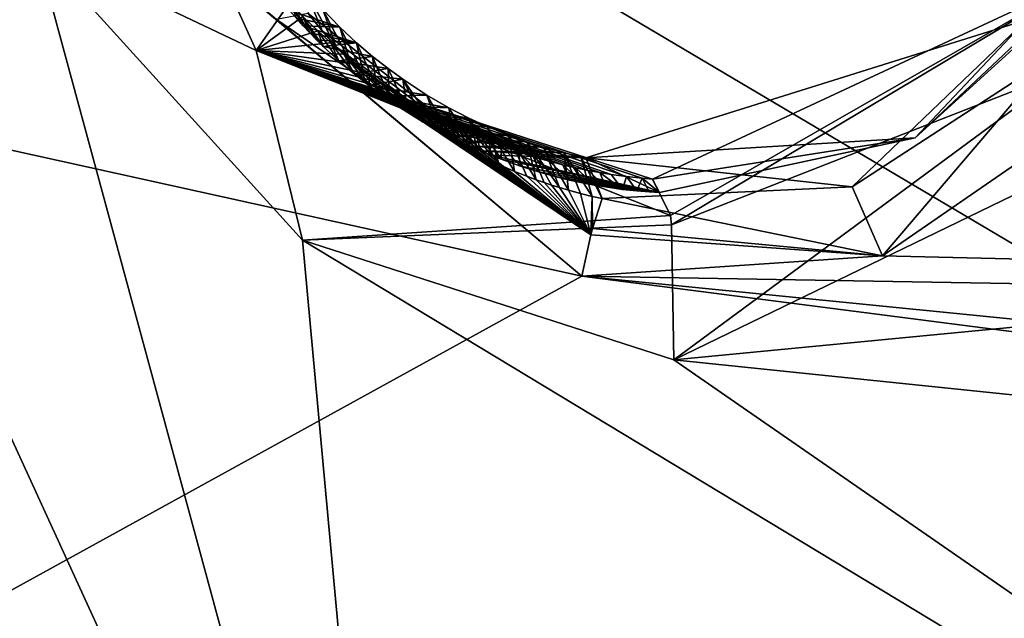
# Model space of a CAD drawing. Header units: millimetres. Extents: x -147 to 294, y -82 to 275.
# Tile 419 of 609: x 187.16 to 191.49, y 223.59 to 226.22. Entities that reach past the tile are written whole.
import ezdxf

# ---------------------------------------------------------------- set-up
doc = ezdxf.new("R2010")
doc.units = ezdxf.units.MM
doc.header["$LTSCALE"] = 67.506716
for name, color, linetype in [('1606', 7, 'CONTINUOUS'), ('2223', 7, 'CONTINUOUS'), ('2513', 7, 'CONTINUOUS'), ('2514', 7, 'CONTINUOUS'), ('2515', 7, 'CONTINUOUS'), ('2516', 7, 'CONTINUOUS'), ('2517', 7, 'CONTINUOUS'), ('2518', 7, 'CONTINUOUS'), ('2519', 7, 'CONTINUOUS'), ('2520', 7, 'CONTINUOUS'), ('2521', 7, 'CONTINUOUS'), ('557', 7, 'CONTINUOUS'), ('841', 7, 'CONTINUOUS')]:
    doc.layers.add(name, color=color, linetype=linetype)

msp = doc.modelspace()

# ---------------------------------------------------------------- linework, layer by layer
at = {"layer": '1606', "linetype": 'CONTINUOUS'}
for points in [[(184.6825, 229.706, -10.0828), (188.8277, 220.6561, -11.2249), (186.0377, 219.2965, -11.8938), (184.6825, 229.706, -10.0828)], [(188.8277, 220.6561, -11.2249), (184.6825, 229.706, -10.0828), (187.2292, 226.5483, -10.3037), (188.8277, 220.6561, -11.2249)], [(188.4044, 225.2498, -10.3883), (188.8277, 220.6561, -11.2249), (187.2292, 226.5483, -10.3037), (188.4044, 225.2498, -10.3883)], [(190.0397, 224.723, -10.2784), (192.785, 226.0554, -9.7138), (198.1838, 225.5066, -9.2913), (190.0397, 224.723, -10.2784)], [(190.0397, 224.723, -10.2784), (198.1838, 225.5066, -9.2913), (195.4455, 224.1642, -9.7825), (190.0397, 224.723, -10.2784)], [(188.8277, 220.6561, -11.2249), (188.4044, 225.2498, -10.3883), (195.2733, 221.0993, -10.3831), (188.8277, 220.6561, -11.2249)], [(188.4044, 225.2498, -10.3883), (190.0397, 224.723, -10.2784), (195.2733, 221.0993, -10.3831), (188.4044, 225.2498, -10.3883)], [(195.2733, 221.0993, -10.3831), (190.0397, 224.723, -10.2784), (195.4455, 224.1642, -9.7825), (195.2733, 221.0993, -10.3831)]]:
    msp.add_3dface(points, dxfattribs=at)
at = {"layer": '2223', "linetype": 'CONTINUOUS'}
for points in [[(181.2966, 226.9352, -8.747), (180.2989, 219.9516, -10.2986), (189.6346, 225.0918, -7.9032), (181.2966, 226.9352, -8.747)], [(181.2966, 226.9352, -8.747), (189.6346, 225.0918, -7.9032), (187.8129, 226.6234, -7.8539), (181.2966, 226.9352, -8.747)], [(190.958, 225.1816, -7.7273), (208.2003, 224.7735, -6.4887), (191.9168, 225.8419, -7.4975), (190.958, 225.1816, -7.7273)], [(189.6346, 225.0918, -7.9032), (208.2003, 224.7735, -6.4887), (190.958, 225.1816, -7.7273), (189.6346, 225.0918, -7.9032)], [(189.6346, 225.0918, -7.9032), (180.2989, 219.9516, -10.2986), (197.2541, 224.1102, -7.2763), (189.6346, 225.0918, -7.9032)], [(208.2003, 224.7735, -6.4887), (189.6346, 225.0918, -7.9032), (198.5416, 224.2032, -7.1503), (208.2003, 224.7735, -6.4887)], [(198.5416, 224.2032, -7.1503), (189.6346, 225.0918, -7.9032), (197.2541, 224.1102, -7.2763), (198.5416, 224.2032, -7.1503)], [(197.2541, 224.1102, -7.2763), (180.2989, 219.9516, -10.2986), (196.2674, 223.4307, -7.4902), (197.2541, 224.1102, -7.2763)]]:
    msp.add_3dface(points, dxfattribs=at)
at = {"layer": '2513', "linetype": 'CONTINUOUS'}
for points in [[(190.8247, 225.4851, -7.9513), (190.958, 225.1816, -7.7273), (191.705, 226.0572, -7.7236), (190.8247, 225.4851, -7.9513)], [(190.958, 225.1816, -7.7273), (191.9168, 225.8419, -7.4975), (191.705, 226.0572, -7.7236), (190.958, 225.1816, -7.7273)], [(189.7242, 225.4332, -8.128), (190.958, 225.1816, -7.7273), (190.8247, 225.4851, -7.9513), (189.7242, 225.4332, -8.128)], [(189.681, 225.3019, -7.94), (190.958, 225.1816, -7.7273), (189.7242, 225.4332, -8.128), (189.681, 225.3019, -7.94)], [(189.674, 225.2741, -7.9248), (190.958, 225.1816, -7.7273), (189.681, 225.3019, -7.94), (189.674, 225.2741, -7.9248)], [(189.6346, 225.0918, -7.9032), (190.958, 225.1816, -7.7273), (189.674, 225.2741, -7.9248), (189.6346, 225.0918, -7.9032)]]:
    msp.add_3dface(points, dxfattribs=at)
at = {"layer": '2514', "linetype": 'CONTINUOUS'}
for points in [[(187.8129, 226.6234, -7.8539), (189.6346, 225.0918, -7.9032), (188.2903, 226.2214, -7.9619), (187.8129, 226.6234, -7.8539)], [(188.2903, 226.2214, -7.9619), (189.674, 225.2741, -7.9248), (188.4298, 226.249, -8.1902), (188.2903, 226.2214, -7.9619)], [(188.4298, 226.249, -8.1902), (189.674, 225.2741, -7.9248), (188.4912, 226.1725, -8.1937), (188.4298, 226.249, -8.1902)], [(189.6346, 225.0918, -7.9032), (189.674, 225.2741, -7.9248), (188.2903, 226.2214, -7.9619), (189.6346, 225.0918, -7.9032)], [(188.4912, 226.1725, -8.1937), (189.674, 225.2741, -7.9248), (188.5529, 226.1024, -8.196), (188.4912, 226.1725, -8.1937)], [(188.5529, 226.1024, -8.196), (189.674, 225.2741, -7.9248), (188.6137, 226.0388, -8.1974), (188.5529, 226.1024, -8.196)], [(188.6137, 226.0388, -8.1974), (189.674, 225.2741, -7.9248), (188.6733, 225.9811, -8.198), (188.6137, 226.0388, -8.1974)], [(188.6733, 225.9811, -8.198), (189.674, 225.2741, -7.9248), (188.7312, 225.9289, -8.1978), (188.6733, 225.9811, -8.198)], [(188.7312, 225.9289, -8.1978), (189.674, 225.2741, -7.9248), (188.7871, 225.8819, -8.1971), (188.7312, 225.9289, -8.1978)], [(188.7871, 225.8819, -8.1971), (189.674, 225.2741, -7.9248), (188.8671, 225.82, -8.1951), (188.7871, 225.8819, -8.1971)], [(188.8671, 225.82, -8.1951), (189.674, 225.2741, -7.9248), (188.9418, 225.7672, -8.1925), (188.8671, 225.82, -8.1951)], [(188.9418, 225.7672, -8.1925), (189.674, 225.2741, -7.9248), (189.0109, 225.7222, -8.1895), (188.9418, 225.7672, -8.1925)], [(189.0109, 225.7222, -8.1895), (189.674, 225.2741, -7.9248), (189.074, 225.6841, -8.1862), (189.0109, 225.7222, -8.1895)], [(189.074, 225.6841, -8.1862), (189.674, 225.2741, -7.9248), (189.1828, 225.6249, -8.1793), (189.074, 225.6841, -8.1862)], [(189.1828, 225.6249, -8.1793), (189.674, 225.2741, -7.9248), (189.27, 225.5829, -8.1728), (189.1828, 225.6249, -8.1793)], [(189.27, 225.5829, -8.1728), (189.674, 225.2741, -7.9248), (189.3385, 225.5532, -8.1672), (189.27, 225.5829, -8.1728)], [(189.3385, 225.5532, -8.1672), (189.674, 225.2741, -7.9248), (189.3918, 225.532, -8.1625), (189.3385, 225.5532, -8.1672)], [(189.3918, 225.532, -8.1625), (189.674, 225.2741, -7.9248), (189.4339, 225.5164, -8.1587), (189.3918, 225.532, -8.1625)], [(189.4339, 225.5164, -8.1587), (189.674, 225.2741, -7.9248), (189.4689, 225.5041, -8.1554), (189.4339, 225.5164, -8.1587)], [(189.4689, 225.5041, -8.1554), (189.674, 225.2741, -7.9248), (189.5013, 225.4932, -8.1522), (189.4689, 225.5041, -8.1554)], [(189.5013, 225.4932, -8.1522), (189.674, 225.2741, -7.9248), (189.5357, 225.4824, -8.1488), (189.5013, 225.4932, -8.1522)], [(189.5357, 225.4824, -8.1488), (189.674, 225.2741, -7.9248), (189.5765, 225.4702, -8.1445), (189.5357, 225.4824, -8.1488)], [(189.5765, 225.4702, -8.1445), (189.674, 225.2741, -7.9248), (189.6283, 225.4559, -8.139), (189.5765, 225.4702, -8.1445)], [(189.6283, 225.4559, -8.139), (189.674, 225.2741, -7.9248), (189.6806, 225.443, -8.1331), (189.6283, 225.4559, -8.139)], [(189.674, 225.2741, -7.9248), (189.681, 225.3019, -7.94), (189.6806, 225.443, -8.1331), (189.674, 225.2741, -7.9248)], [(189.681, 225.3019, -7.94), (189.7242, 225.4332, -8.128), (189.6806, 225.443, -8.1331), (189.681, 225.3019, -7.94)]]:
    msp.add_3dface(points, dxfattribs=at)
at = {"layer": '2515', "linetype": 'CONTINUOUS'}
for points in [[(188.4298, 226.249, -8.1902), (188.4912, 226.1725, -8.1937), (188.4165, 226.3538, -8.8496), (188.4298, 226.249, -8.1902)], [(188.4912, 226.1725, -8.1937), (188.5529, 226.1024, -8.196), (188.4165, 226.3538, -8.8496), (188.4912, 226.1725, -8.1937)], [(188.4165, 226.3538, -8.8496), (188.5529, 226.1024, -8.196), (188.4939, 226.2655, -8.8558), (188.4165, 226.3538, -8.8496)], [(188.5529, 226.1024, -8.196), (188.6137, 226.0388, -8.1974), (188.4939, 226.2655, -8.8558), (188.5529, 226.1024, -8.196)], [(188.4939, 226.2655, -8.8558), (188.6137, 226.0388, -8.1974), (188.5697, 226.1876, -8.8603), (188.4939, 226.2655, -8.8558)], [(188.6137, 226.0388, -8.1974), (188.6733, 225.9811, -8.198), (188.5697, 226.1876, -8.8603), (188.6137, 226.0388, -8.1974)], [(188.5697, 226.1876, -8.8603), (188.6733, 225.9811, -8.198), (188.6431, 226.1191, -8.8635), (188.5697, 226.1876, -8.8603)], [(188.6733, 225.9811, -8.198), (188.7312, 225.9289, -8.1978), (188.6431, 226.1191, -8.8635), (188.6733, 225.9811, -8.198)], [(188.6431, 226.1191, -8.8635), (188.7312, 225.9289, -8.1978), (188.7139, 226.0588, -8.8655), (188.6431, 226.1191, -8.8635)], [(188.7312, 225.9289, -8.1978), (188.7871, 225.8819, -8.1971), (188.7139, 226.0588, -8.8655), (188.7312, 225.9289, -8.1978)], [(188.7139, 226.0588, -8.8655), (188.7871, 225.8819, -8.1971), (188.7818, 226.0057, -8.8666), (188.7139, 226.0588, -8.8655)], [(188.7871, 225.8819, -8.1971), (188.8671, 225.82, -8.1951), (188.7818, 226.0057, -8.8666), (188.7871, 225.8819, -8.1971)], [(188.7818, 226.0057, -8.8666), (188.8671, 225.82, -8.1951), (188.8467, 225.9588, -8.8669), (188.7818, 226.0057, -8.8666)], [(188.8671, 225.82, -8.1951), (188.9418, 225.7672, -8.1925), (188.8467, 225.9588, -8.8669), (188.8671, 225.82, -8.1951)], [(188.9418, 225.7672, -8.1925), (189.0109, 225.7222, -8.1895), (188.8467, 225.9588, -8.8669), (188.9418, 225.7672, -8.1925)], [(188.8467, 225.9588, -8.8669), (189.0109, 225.7222, -8.1895), (188.9528, 225.8895, -8.8662), (188.8467, 225.9588, -8.8669)], [(189.0109, 225.7222, -8.1895), (189.074, 225.6841, -8.1862), (188.9528, 225.8895, -8.8662), (189.0109, 225.7222, -8.1895)], [(188.9528, 225.8895, -8.8662), (189.074, 225.6841, -8.1862), (189.0496, 225.8334, -8.8642), (188.9528, 225.8895, -8.8662)], [(189.074, 225.6841, -8.1862), (189.1828, 225.6249, -8.1793), (189.0496, 225.8334, -8.8642), (189.074, 225.6841, -8.1862)], [(189.0496, 225.8334, -8.8642), (189.1828, 225.6249, -8.1793), (189.1375, 225.788, -8.8614), (189.0496, 225.8334, -8.8642)], [(189.1828, 225.6249, -8.1793), (189.27, 225.5829, -8.1728), (189.1375, 225.788, -8.8614), (189.1828, 225.6249, -8.1793)], [(189.1375, 225.788, -8.8614), (189.27, 225.5829, -8.1728), (189.2173, 225.7512, -8.8582), (189.1375, 225.788, -8.8614)], [(189.27, 225.5829, -8.1728), (189.3385, 225.5532, -8.1672), (189.2173, 225.7512, -8.8582), (189.27, 225.5829, -8.1728)], [(189.2173, 225.7512, -8.8582), (189.3385, 225.5532, -8.1672), (189.3119, 225.7124, -8.8534), (189.2173, 225.7512, -8.8582)], [(189.3385, 225.5532, -8.1672), (189.3918, 225.532, -8.1625), (189.3119, 225.7124, -8.8534), (189.3385, 225.5532, -8.1672)], [(189.3918, 225.532, -8.1625), (189.4339, 225.5164, -8.1587), (189.3119, 225.7124, -8.8534), (189.3918, 225.532, -8.1625)], [(189.3119, 225.7124, -8.8534), (189.4339, 225.5164, -8.1587), (189.3942, 225.6828, -8.8486), (189.3119, 225.7124, -8.8534)], [(189.4339, 225.5164, -8.1587), (189.4689, 225.5041, -8.1554), (189.3942, 225.6828, -8.8486), (189.4339, 225.5164, -8.1587)], [(189.4689, 225.5041, -8.1554), (189.5013, 225.4932, -8.1522), (189.3942, 225.6828, -8.8486), (189.4689, 225.5041, -8.1554)], [(189.5013, 225.4932, -8.1522), (189.5357, 225.4824, -8.1488), (189.3942, 225.6828, -8.8486), (189.5013, 225.4932, -8.1522)], [(189.3942, 225.6828, -8.8486), (189.5357, 225.4824, -8.1488), (189.4659, 225.6599, -8.8438), (189.3942, 225.6828, -8.8486)], [(189.5357, 225.4824, -8.1488), (189.5765, 225.4702, -8.1445), (189.4659, 225.6599, -8.8438), (189.5357, 225.4824, -8.1488)], [(189.4659, 225.6599, -8.8438), (189.5765, 225.4702, -8.1445), (189.5563, 225.6348, -8.8372), (189.4659, 225.6599, -8.8438)], [(189.5765, 225.4702, -8.1445), (189.6283, 225.4559, -8.139), (189.5563, 225.6348, -8.8372), (189.5765, 225.4702, -8.1445)], [(189.6283, 225.4559, -8.139), (189.6806, 225.443, -8.1331), (189.5563, 225.6348, -8.8372), (189.6283, 225.4559, -8.139)], [(189.5563, 225.6348, -8.8372), (189.6806, 225.443, -8.1331), (189.6295, 225.6174, -8.8313), (189.5563, 225.6348, -8.8372)], [(189.6806, 225.443, -8.1331), (189.7242, 225.4332, -8.128), (189.6295, 225.6174, -8.8313), (189.6806, 225.443, -8.1331)], [(189.6295, 225.6174, -8.8313), (189.7242, 225.4332, -8.128), (189.6524, 225.6127, -8.8293), (189.6295, 225.6174, -8.8313)]]:
    msp.add_3dface(points, dxfattribs=at)
at = {"layer": '2516', "linetype": 'CONTINUOUS'}
for points in [[(189.6524, 225.6127, -8.8293), (190.8247, 225.4851, -7.9513), (191.5923, 226.221, -8.4882), (189.6524, 225.6127, -8.8293)], [(190.8247, 225.4851, -7.9513), (191.705, 226.0572, -7.7236), (191.5923, 226.221, -8.4882), (190.8247, 225.4851, -7.9513)], [(189.7242, 225.4332, -8.128), (190.8247, 225.4851, -7.9513), (189.6524, 225.6127, -8.8293), (189.7242, 225.4332, -8.128)]]:
    msp.add_3dface(points, dxfattribs=at)
at = {"layer": '2517', "linetype": 'CONTINUOUS'}
for points in [[(191.1013, 225.7008, -8.639), (191.5923, 226.221, -8.4882), (191.8828, 226.4121, -8.4211), (191.1013, 225.7008, -8.639)], [(188.4939, 226.2655, -8.8558), (188.5697, 226.1876, -8.8603), (188.348, 226.2621, -8.8752), (188.4939, 226.2655, -8.8558)], [(188.348, 226.2621, -8.8752), (188.5697, 226.1876, -8.8603), (188.3782, 226.2275, -8.8777), (188.348, 226.2621, -8.8752)], [(188.3782, 226.2275, -8.8777), (188.5697, 226.1876, -8.8603), (188.4081, 226.1945, -8.8799), (188.3782, 226.2275, -8.8777)], [(188.5697, 226.1876, -8.8603), (188.6431, 226.1191, -8.8635), (188.4081, 226.1945, -8.8799), (188.5697, 226.1876, -8.8603)], [(188.4081, 226.1945, -8.8799), (188.6431, 226.1191, -8.8635), (188.4379, 226.1628, -8.8818), (188.4081, 226.1945, -8.8799)], [(189.6524, 225.6127, -8.8293), (191.5923, 226.221, -8.4882), (191.1013, 225.7008, -8.639), (189.6524, 225.6127, -8.8293)], [(188.4379, 226.1628, -8.8818), (188.6431, 226.1191, -8.8635), (188.4674, 226.1325, -8.8836), (188.4379, 226.1628, -8.8818)], [(188.4674, 226.1325, -8.8836), (188.6431, 226.1191, -8.8635), (188.4967, 226.1037, -8.8851), (188.4674, 226.1325, -8.8836)], [(188.6431, 226.1191, -8.8635), (188.7139, 226.0588, -8.8655), (188.4967, 226.1037, -8.8851), (188.6431, 226.1191, -8.8635)], [(188.4967, 226.1037, -8.8851), (188.7139, 226.0588, -8.8655), (188.5649, 226.0402, -8.888), (188.4967, 226.1037, -8.8851)], [(188.7139, 226.0588, -8.8655), (188.7818, 226.0057, -8.8666), (188.5649, 226.0402, -8.888), (188.7139, 226.0588, -8.8655)], [(188.5649, 226.0402, -8.888), (188.7818, 226.0057, -8.8666), (188.6318, 225.9829, -8.8899), (188.5649, 226.0402, -8.888)], [(188.7818, 226.0057, -8.8666), (188.8467, 225.9588, -8.8669), (188.6318, 225.9829, -8.8899), (188.7818, 226.0057, -8.8666)], [(188.6318, 225.9829, -8.8899), (188.8467, 225.9588, -8.8669), (188.697, 225.9312, -8.8911), (188.6318, 225.9829, -8.8899)], [(188.8467, 225.9588, -8.8669), (188.9528, 225.8895, -8.8662), (188.697, 225.9312, -8.8911), (188.8467, 225.9588, -8.8669)], [(188.697, 225.9312, -8.8911), (188.9528, 225.8895, -8.8662), (188.7601, 225.8845, -8.8916), (188.697, 225.9312, -8.8911)], [(188.9528, 225.8895, -8.8662), (189.0496, 225.8334, -8.8642), (188.7601, 225.8845, -8.8916), (188.9528, 225.8895, -8.8662)], [(188.7601, 225.8845, -8.8916), (189.0496, 225.8334, -8.8642), (188.8212, 225.8426, -8.8915), (188.7601, 225.8845, -8.8916)], [(189.0496, 225.8334, -8.8642), (189.1375, 225.788, -8.8614), (188.8212, 225.8426, -8.8915), (189.0496, 225.8334, -8.8642)], [(188.8212, 225.8426, -8.8915), (189.1375, 225.788, -8.8614), (188.8799, 225.8047, -8.891), (188.8212, 225.8426, -8.8915)], [(188.8799, 225.8047, -8.891), (189.1375, 225.788, -8.8614), (188.9365, 225.7706, -8.8901), (188.8799, 225.8047, -8.891)], [(189.1375, 225.788, -8.8614), (189.2173, 225.7512, -8.8582), (188.9365, 225.7706, -8.8901), (189.1375, 225.788, -8.8614)], [(188.9365, 225.7706, -8.8901), (189.2173, 225.7512, -8.8582), (188.9909, 225.7399, -8.8888), (188.9365, 225.7706, -8.8901)], [(189.2173, 225.7512, -8.8582), (189.3119, 225.7124, -8.8534), (188.9909, 225.7399, -8.8888), (189.2173, 225.7512, -8.8582)], [(188.9909, 225.7399, -8.8888), (189.3119, 225.7124, -8.8534), (189.0432, 225.7121, -8.8873), (188.9909, 225.7399, -8.8888)], [(189.3119, 225.7124, -8.8534), (189.3942, 225.6828, -8.8486), (189.0432, 225.7121, -8.8873), (189.3119, 225.7124, -8.8534)], [(189.0432, 225.7121, -8.8873), (189.3942, 225.6828, -8.8486), (189.0935, 225.6869, -8.8856), (189.0432, 225.7121, -8.8873)], [(189.3942, 225.6828, -8.8486), (189.4659, 225.6599, -8.8438), (189.0935, 225.6869, -8.8856), (189.3942, 225.6828, -8.8486)], [(189.0935, 225.6869, -8.8856), (189.4659, 225.6599, -8.8438), (189.142, 225.6641, -8.8837), (189.0935, 225.6869, -8.8856)], [(189.9759, 225.4598, -8.8176), (189.6524, 225.6127, -8.8293), (191.1013, 225.7008, -8.639), (189.9759, 225.4598, -8.8176)], [(189.4659, 225.6599, -8.8438), (189.5563, 225.6348, -8.8372), (189.142, 225.6641, -8.8837), (189.4659, 225.6599, -8.8438)], [(189.142, 225.6641, -8.8837), (189.5563, 225.6348, -8.8372), (189.189, 225.6432, -8.8816), (189.142, 225.6641, -8.8837)], [(189.5563, 225.6348, -8.8372), (189.6295, 225.6174, -8.8313), (189.189, 225.6432, -8.8816), (189.5563, 225.6348, -8.8372)], [(189.6295, 225.6174, -8.8313), (189.6524, 225.6127, -8.8293), (189.189, 225.6432, -8.8816), (189.6295, 225.6174, -8.8313)], [(189.189, 225.6432, -8.8816), (189.6524, 225.6127, -8.8293), (189.2345, 225.6242, -8.8794), (189.189, 225.6432, -8.8816)], [(189.2345, 225.6242, -8.8794), (189.6524, 225.6127, -8.8293), (189.9759, 225.4598, -8.8176), (189.2345, 225.6242, -8.8794)], [(189.279, 225.6068, -8.877), (189.2345, 225.6242, -8.8794), (189.9759, 225.4598, -8.8176), (189.279, 225.6068, -8.877)], [(189.3643, 225.5763, -8.8719), (189.279, 225.6068, -8.877), (189.9759, 225.4598, -8.8176), (189.3643, 225.5763, -8.8719)], [(189.4436, 225.5512, -8.8666), (189.3643, 225.5763, -8.8719), (189.9759, 225.4598, -8.8176), (189.4436, 225.5512, -8.8666)], [(189.5157, 225.5311, -8.8613), (189.4436, 225.5512, -8.8666), (189.9759, 225.4598, -8.8176), (189.5157, 225.5311, -8.8613)], [(189.5802, 225.5153, -8.8562), (189.5157, 225.5311, -8.8613), (189.9759, 225.4598, -8.8176), (189.5802, 225.5153, -8.8562)], [(189.6381, 225.5027, -8.8514), (189.5802, 225.5153, -8.8562), (189.9759, 225.4598, -8.8176), (189.6381, 225.5027, -8.8514)], [(189.6903, 225.4927, -8.8467), (189.6381, 225.5027, -8.8514), (189.9759, 225.4598, -8.8176), (189.6903, 225.4927, -8.8467)], [(189.7381, 225.4846, -8.8423), (189.6903, 225.4927, -8.8467), (189.9759, 225.4598, -8.8176), (189.7381, 225.4846, -8.8423)], [(189.8129, 225.4741, -8.835), (189.7381, 225.4846, -8.8423), (189.9759, 225.4598, -8.8176), (189.8129, 225.4741, -8.835)], [(189.8767, 225.4671, -8.8285), (189.8129, 225.4741, -8.835), (189.9759, 225.4598, -8.8176), (189.8767, 225.4671, -8.8285)], [(189.9305, 225.4626, -8.8227), (189.8767, 225.4671, -8.8285), (189.9759, 225.4598, -8.8176), (189.9305, 225.4626, -8.8227)]]:
    msp.add_3dface(points, dxfattribs=at)
at = {"layer": '2518', "linetype": 'CONTINUOUS'}
for points in [[(188.3782, 226.2275, -8.8777), (188.4081, 226.1945, -8.8799), (188.3487, 226.2975, -9.3417), (188.3782, 226.2275, -8.8777)], [(188.4081, 226.1945, -8.8799), (188.4379, 226.1628, -8.8818), (188.3487, 226.2975, -9.3417), (188.4081, 226.1945, -8.8799)], [(188.3487, 226.2975, -9.3417), (188.4379, 226.1628, -8.8818), (188.4072, 226.2356, -9.338), (188.3487, 226.2975, -9.3417)], [(188.4379, 226.1628, -8.8818), (188.4674, 226.1325, -8.8836), (188.4072, 226.2356, -9.338), (188.4379, 226.1628, -8.8818)], [(188.4674, 226.1325, -8.8836), (188.4967, 226.1037, -8.8851), (188.4072, 226.2356, -9.338), (188.4674, 226.1325, -8.8836)], [(188.4072, 226.2356, -9.338), (188.4967, 226.1037, -8.8851), (188.4721, 226.1718, -9.3331), (188.4072, 226.2356, -9.338)], [(188.4967, 226.1037, -8.8851), (188.5649, 226.0402, -8.888), (188.4721, 226.1718, -9.3331), (188.4967, 226.1037, -8.8851)], [(188.4721, 226.1718, -9.3331), (188.5649, 226.0402, -8.888), (188.5298, 226.119, -9.3282), (188.4721, 226.1718, -9.3331)], [(188.5649, 226.0402, -8.888), (188.6318, 225.9829, -8.8899), (188.5298, 226.119, -9.3282), (188.5649, 226.0402, -8.888)], [(188.5298, 226.119, -9.3282), (188.6318, 225.9829, -8.8899), (188.5868, 226.0701, -9.3228), (188.5298, 226.119, -9.3282)], [(188.6318, 225.9829, -8.8899), (188.697, 225.9312, -8.8911), (188.5868, 226.0701, -9.3228), (188.6318, 225.9829, -8.8899)], [(188.5868, 226.0701, -9.3228), (188.697, 225.9312, -8.8911), (188.6435, 226.0244, -9.317), (188.5868, 226.0701, -9.3228)], [(188.6435, 226.0244, -9.317), (188.697, 225.9312, -8.8911), (188.6999, 225.9817, -9.3108), (188.6435, 226.0244, -9.317)], [(188.697, 225.9312, -8.8911), (188.7601, 225.8845, -8.8916), (188.6999, 225.9817, -9.3108), (188.697, 225.9312, -8.8911)], [(188.6999, 225.9817, -9.3108), (188.7601, 225.8845, -8.8916), (188.7557, 225.9419, -9.3042), (188.6999, 225.9817, -9.3108)], [(188.7601, 225.8845, -8.8916), (188.8212, 225.8426, -8.8915), (188.7557, 225.9419, -9.3042), (188.7601, 225.8845, -8.8916)], [(188.7557, 225.9419, -9.3042), (188.8212, 225.8426, -8.8915), (188.8106, 225.905, -9.2974), (188.7557, 225.9419, -9.3042)], [(188.8212, 225.8426, -8.8915), (188.8799, 225.8047, -8.891), (188.8106, 225.905, -9.2974), (188.8212, 225.8426, -8.8915)], [(188.8106, 225.905, -9.2974), (188.8799, 225.8047, -8.891), (188.8645, 225.8707, -9.2904), (188.8106, 225.905, -9.2974)], [(188.8799, 225.8047, -8.891), (188.9365, 225.7706, -8.8901), (188.8645, 225.8707, -9.2904), (188.8799, 225.8047, -8.891)], [(188.8645, 225.8707, -9.2904), (188.9365, 225.7706, -8.8901), (188.9171, 225.8392, -9.2833), (188.8645, 225.8707, -9.2904)], [(188.9365, 225.7706, -8.8901), (188.9909, 225.7399, -8.8888), (188.9171, 225.8392, -9.2833), (188.9365, 225.7706, -8.8901)], [(188.9171, 225.8392, -9.2833), (188.9909, 225.7399, -8.8888), (188.9851, 225.801, -9.2738), (188.9171, 225.8392, -9.2833)], [(188.9909, 225.7399, -8.8888), (189.0432, 225.7121, -8.8873), (188.9851, 225.801, -9.2738), (188.9909, 225.7399, -8.8888)], [(189.0432, 225.7121, -8.8873), (189.0935, 225.6869, -8.8856), (188.9851, 225.801, -9.2738), (189.0432, 225.7121, -8.8873)], [(188.9851, 225.801, -9.2738), (189.0935, 225.6869, -8.8856), (189.05, 225.7672, -9.2642), (188.9851, 225.801, -9.2738)], [(189.0935, 225.6869, -8.8856), (189.142, 225.6641, -8.8837), (189.05, 225.7672, -9.2642), (189.0935, 225.6869, -8.8856)], [(189.05, 225.7672, -9.2642), (189.142, 225.6641, -8.8837), (189.1119, 225.7372, -9.2548), (189.05, 225.7672, -9.2642)], [(189.142, 225.6641, -8.8837), (189.189, 225.6432, -8.8816), (189.1119, 225.7372, -9.2548), (189.142, 225.6641, -8.8837)], [(189.1119, 225.7372, -9.2548), (189.189, 225.6432, -8.8816), (189.171, 225.7105, -9.2455), (189.1119, 225.7372, -9.2548)], [(189.189, 225.6432, -8.8816), (189.2345, 225.6242, -8.8794), (189.171, 225.7105, -9.2455), (189.189, 225.6432, -8.8816)], [(189.171, 225.7105, -9.2455), (189.2345, 225.6242, -8.8794), (189.2273, 225.6869, -9.2363), (189.171, 225.7105, -9.2455)], [(189.2345, 225.6242, -8.8794), (189.279, 225.6068, -8.877), (189.2273, 225.6869, -9.2363), (189.2345, 225.6242, -8.8794)], [(189.2273, 225.6869, -9.2363), (189.279, 225.6068, -8.877), (189.2808, 225.666, -9.2274), (189.2273, 225.6869, -9.2363)], [(189.279, 225.6068, -8.877), (189.3643, 225.5763, -8.8719), (189.2808, 225.666, -9.2274), (189.279, 225.6068, -8.877)], [(189.2808, 225.666, -9.2274), (189.3643, 225.5763, -8.8719), (189.3561, 225.639, -9.2146), (189.2808, 225.666, -9.2274)], [(189.3643, 225.5763, -8.8719), (189.4436, 225.5512, -8.8666), (189.3561, 225.639, -9.2146), (189.3643, 225.5763, -8.8719)], [(189.3561, 225.639, -9.2146), (189.4436, 225.5512, -8.8666), (189.4259, 225.6165, -9.2022), (189.3561, 225.639, -9.2146)], [(189.4436, 225.5512, -8.8666), (189.5157, 225.5311, -8.8613), (189.4259, 225.6165, -9.2022), (189.4436, 225.5512, -8.8666)], [(189.4259, 225.6165, -9.2022), (189.5157, 225.5311, -8.8613), (189.4908, 225.5976, -9.1904), (189.4259, 225.6165, -9.2022)], [(189.5157, 225.5311, -8.8613), (189.5802, 225.5153, -8.8562), (189.4908, 225.5976, -9.1904), (189.5157, 225.5311, -8.8613)], [(189.4908, 225.5976, -9.1904), (189.5802, 225.5153, -8.8562), (189.5514, 225.5818, -9.1792), (189.4908, 225.5976, -9.1904)], [(189.5802, 225.5153, -8.8562), (189.6381, 225.5027, -8.8514), (189.5514, 225.5818, -9.1792), (189.5802, 225.5153, -8.8562)], [(189.5514, 225.5818, -9.1792), (189.6381, 225.5027, -8.8514), (189.6083, 225.5685, -9.1684), (189.5514, 225.5818, -9.1792)], [(189.6381, 225.5027, -8.8514), (189.6903, 225.4927, -8.8467), (189.6083, 225.5685, -9.1684), (189.6381, 225.5027, -8.8514)], [(189.6083, 225.5685, -9.1684), (189.6903, 225.4927, -8.8467), (189.6621, 225.5573, -9.158), (189.6083, 225.5685, -9.1684)], [(189.6903, 225.4927, -8.8467), (189.7381, 225.4846, -8.8423), (189.6621, 225.5573, -9.158), (189.6903, 225.4927, -8.8467)], [(189.6621, 225.5573, -9.158), (189.7381, 225.4846, -8.8423), (189.7136, 225.5477, -9.1479), (189.6621, 225.5573, -9.158)], [(189.7381, 225.4846, -8.8423), (189.8129, 225.4741, -8.835), (189.7136, 225.5477, -9.1479), (189.7381, 225.4846, -8.8423)], [(189.7136, 225.5477, -9.1479), (189.8129, 225.4741, -8.835), (189.7634, 225.5396, -9.1379), (189.7136, 225.5477, -9.1479)], [(189.7634, 225.5396, -9.1379), (189.8129, 225.4741, -8.835), (189.8309, 225.5304, -9.1242), (189.7634, 225.5396, -9.1379)], [(189.8129, 225.4741, -8.835), (189.8767, 225.4671, -8.8285), (189.8309, 225.5304, -9.1242), (189.8129, 225.4741, -8.835)], [(189.8309, 225.5304, -9.1242), (189.8767, 225.4671, -8.8285), (189.8997, 225.523, -9.1098), (189.8309, 225.5304, -9.1242)], [(189.8767, 225.4671, -8.8285), (189.9305, 225.4626, -8.8227), (189.8997, 225.523, -9.1098), (189.8767, 225.4671, -8.8285)], [(189.9305, 225.4626, -8.8227), (189.9759, 225.4598, -8.8176), (189.8997, 225.523, -9.1098), (189.9305, 225.4626, -8.8227)], [(189.8997, 225.523, -9.1098), (189.9759, 225.4598, -8.8176), (189.9462, 225.5191, -9.0999), (189.8997, 225.523, -9.1098)]]:
    msp.add_3dface(points, dxfattribs=at)
at = {"layer": '2519', "linetype": 'CONTINUOUS'}
for points in [[(188.2013, 226.0861, -10.0675), (187.2292, 226.5483, -10.3037), (187.3677, 227.9293, -9.898), (188.2013, 226.0861, -10.0675)], [(188.3487, 226.2975, -9.3417), (188.2013, 226.0861, -10.0675), (187.3677, 227.9293, -9.898), (188.3487, 226.2975, -9.3417)], [(188.4044, 225.2498, -10.3883), (187.2292, 226.5483, -10.3037), (188.2013, 226.0861, -10.0675), (188.4044, 225.2498, -10.3883)], [(188.3487, 226.2975, -9.3417), (188.4072, 226.2356, -9.338), (188.2013, 226.0861, -10.0675), (188.3487, 226.2975, -9.3417)], [(188.4072, 226.2356, -9.338), (188.4721, 226.1718, -9.3331), (188.2013, 226.0861, -10.0675), (188.4072, 226.2356, -9.338)], [(188.4721, 226.1718, -9.3331), (188.5298, 226.119, -9.3282), (188.2013, 226.0861, -10.0675), (188.4721, 226.1718, -9.3331)], [(188.5298, 226.119, -9.3282), (188.5868, 226.0701, -9.3228), (188.2013, 226.0861, -10.0675), (188.5298, 226.119, -9.3282)], [(190.0255, 225.3593, -9.8665), (188.4044, 225.2498, -10.3883), (188.2013, 226.0861, -10.0675), (190.0255, 225.3593, -9.8665)], [(188.5868, 226.0701, -9.3228), (188.6435, 226.0244, -9.317), (188.2013, 226.0861, -10.0675), (188.5868, 226.0701, -9.3228)], [(188.6435, 226.0244, -9.317), (188.6999, 225.9817, -9.3108), (188.2013, 226.0861, -10.0675), (188.6435, 226.0244, -9.317)], [(188.6999, 225.9817, -9.3108), (188.7557, 225.9419, -9.3042), (188.2013, 226.0861, -10.0675), (188.6999, 225.9817, -9.3108)], [(188.7557, 225.9419, -9.3042), (188.8106, 225.905, -9.2974), (188.2013, 226.0861, -10.0675), (188.7557, 225.9419, -9.3042)], [(188.8106, 225.905, -9.2974), (188.8645, 225.8707, -9.2904), (188.2013, 226.0861, -10.0675), (188.8106, 225.905, -9.2974)], [(188.8645, 225.8707, -9.2904), (188.9171, 225.8392, -9.2833), (188.2013, 226.0861, -10.0675), (188.8645, 225.8707, -9.2904)], [(188.9171, 225.8392, -9.2833), (188.9851, 225.801, -9.2738), (188.2013, 226.0861, -10.0675), (188.9171, 225.8392, -9.2833)], [(188.9851, 225.801, -9.2738), (189.05, 225.7672, -9.2642), (188.2013, 226.0861, -10.0675), (188.9851, 225.801, -9.2738)], [(189.05, 225.7672, -9.2642), (189.1119, 225.7372, -9.2548), (188.2013, 226.0861, -10.0675), (189.05, 225.7672, -9.2642)], [(189.1119, 225.7372, -9.2548), (189.171, 225.7105, -9.2455), (188.2013, 226.0861, -10.0675), (189.1119, 225.7372, -9.2548)], [(189.171, 225.7105, -9.2455), (189.2273, 225.6869, -9.2363), (188.2013, 226.0861, -10.0675), (189.171, 225.7105, -9.2455)], [(189.2273, 225.6869, -9.2363), (189.2808, 225.666, -9.2274), (188.2013, 226.0861, -10.0675), (189.2273, 225.6869, -9.2363)], [(189.2808, 225.666, -9.2274), (189.3561, 225.639, -9.2146), (188.2013, 226.0861, -10.0675), (189.2808, 225.666, -9.2274)], [(189.3561, 225.639, -9.2146), (189.4259, 225.6165, -9.2022), (188.2013, 226.0861, -10.0675), (189.3561, 225.639, -9.2146)], [(189.4259, 225.6165, -9.2022), (189.4908, 225.5976, -9.1904), (188.2013, 226.0861, -10.0675), (189.4259, 225.6165, -9.2022)], [(189.4908, 225.5976, -9.1904), (189.5514, 225.5818, -9.1792), (188.2013, 226.0861, -10.0675), (189.4908, 225.5976, -9.1904)], [(189.5514, 225.5818, -9.1792), (189.6083, 225.5685, -9.1684), (188.2013, 226.0861, -10.0675), (189.5514, 225.5818, -9.1792)], [(189.6083, 225.5685, -9.1684), (189.6621, 225.5573, -9.158), (188.2013, 226.0861, -10.0675), (189.6083, 225.5685, -9.1684)], [(189.6621, 225.5573, -9.158), (189.7136, 225.5477, -9.1479), (188.2013, 226.0861, -10.0675), (189.6621, 225.5573, -9.158)], [(189.7136, 225.5477, -9.1479), (189.7634, 225.5396, -9.1379), (188.2013, 226.0861, -10.0675), (189.7136, 225.5477, -9.1479)], [(189.7634, 225.5396, -9.1379), (189.8309, 225.5304, -9.1242), (188.2013, 226.0861, -10.0675), (189.7634, 225.5396, -9.1379)], [(189.8309, 225.5304, -9.1242), (189.8997, 225.523, -9.1098), (188.2013, 226.0861, -10.0675), (189.8309, 225.5304, -9.1242)], [(189.8997, 225.523, -9.1098), (189.9462, 225.5191, -9.0999), (188.2013, 226.0861, -10.0675), (189.8997, 225.523, -9.1098)], [(189.9462, 225.5191, -9.0999), (190.0255, 225.3593, -9.8665), (188.2013, 226.0861, -10.0675), (189.9462, 225.5191, -9.0999)], [(190.0296, 225.3186, -9.9207), (188.4044, 225.2498, -10.3883), (190.0255, 225.3593, -9.8665), (190.0296, 225.3186, -9.9207)], [(190.0397, 224.723, -10.2784), (188.4044, 225.2498, -10.3883), (190.0296, 225.3186, -9.9207), (190.0397, 224.723, -10.2784)]]:
    msp.add_3dface(points, dxfattribs=at)
at = {"layer": '2520', "linetype": 'CONTINUOUS'}
for points in [[(190.0255, 225.3593, -9.8665), (189.9462, 225.5191, -9.0999), (191.8553, 226.4114, -8.5481), (190.0255, 225.3593, -9.8665)], [(190.0296, 225.3186, -9.9207), (190.0255, 225.3593, -9.8665), (191.8553, 226.4114, -8.5481), (190.0296, 225.3186, -9.9207)], [(191.7651, 225.998, -9.4901), (190.0296, 225.3186, -9.9207), (191.8553, 226.4114, -8.5481), (191.7651, 225.998, -9.4901)], [(192.785, 226.0554, -9.7138), (190.0397, 224.723, -10.2784), (191.7651, 225.998, -9.4901), (192.785, 226.0554, -9.7138)], [(190.0397, 224.723, -10.2784), (190.0296, 225.3186, -9.9207), (191.7651, 225.998, -9.4901), (190.0397, 224.723, -10.2784)]]:
    msp.add_3dface(points, dxfattribs=at)
at = {"layer": '2521', "linetype": 'CONTINUOUS'}
for points in [[(189.9462, 225.5191, -9.0999), (191.1013, 225.7008, -8.639), (191.8553, 226.4114, -8.5481), (189.9462, 225.5191, -9.0999)], [(191.1013, 225.7008, -8.639), (191.8828, 226.4121, -8.4211), (191.8553, 226.4114, -8.5481), (191.1013, 225.7008, -8.639)], [(189.9759, 225.4598, -8.8176), (191.1013, 225.7008, -8.639), (189.9462, 225.5191, -9.0999), (189.9759, 225.4598, -8.8176)]]:
    msp.add_3dface(points, dxfattribs=at)
at = {"layer": '557', "linetype": 'CONTINUOUS'}
for points in [[(179.4951, 244.1441, -22.3706), (192.7815, 240.2614, -27.4084), (175.102, 216.4034, -28.5238), (179.4951, 244.1441, -22.3706)], [(175.102, 216.4034, -28.5238), (192.7815, 240.2614, -27.4084), (203.7495, 217.597, -36.6176), (175.102, 216.4034, -28.5238)]]:
    msp.add_3dface(points, dxfattribs=at)
at = {"layer": '841', "linetype": 'CONTINUOUS'}
for points in [[(180.0209, 232.0505, -23.733), (177.4701, 208.8882, -28.9701), (204.8363, 217.3552, -35.3042), (180.0209, 232.0505, -23.733)], [(209.084, 231.2837, -32.4407), (180.0209, 232.0505, -23.733), (204.8363, 217.3552, -35.3042), (209.084, 231.2837, -32.4407)]]:
    msp.add_3dface(points, dxfattribs=at)

doc.saveas('drawing.dxf')
